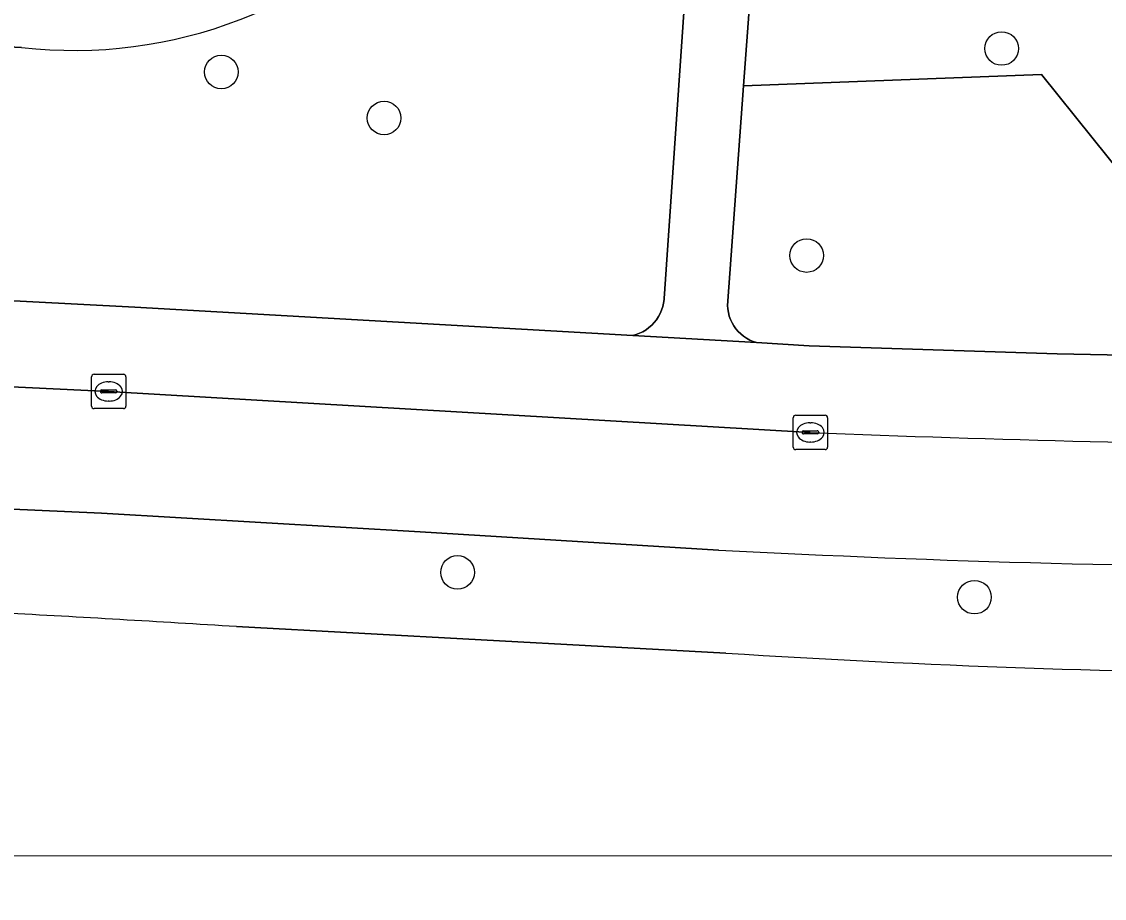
# Model space of a CAD drawing. Extents: x 160455 to 162082, y 388339 to 389736.
# Drawn here: x 161343.04 to 161374.54, y 388341.11 to 388366.61 of the extents above; entities that cross this region are included whole.
import ezdxf

# ---------------------------------------------------------------- set-up
doc = ezdxf.new("R2010")
doc.units = 0
for name, color, linetype in [('IMGEO_Berm_groen', 7, 'Continuous'), ('IMGEO_Boom', 7, 'Continuous'), ('IMGEO_Fietspad_gesloten', 7, 'Continuous'), ('IMGEO_Groenvoorziening', 7, 'Continuous'), ('IMGEO_Kolk', 7, 'Continuous'), ('IMGEO_Rijbaan_regionaal_gesloten', 7, 'Continuous'), ('IMGEO_Voetpad_halfverhard', 7, 'Continuous'), ('IMGEO_Voetpad_open', 7, 'Continuous')]:
    doc.layers.add(name, color=color, linetype=linetype)

msp = doc.modelspace()

# ---------------------------------------------------------------- linework, layer by layer
at = {"layer": 'IMGEO_Berm_groen'}
for points in [[(161322.212, 388393.79), (161318.02, 388361.496), (161318.425, 388360.053), (161319.786, 388359.333), (161333.071, 388358.95), (161340.022, 388358.636), (161346.333, 388358.306), (161360.819, 388357.477), (161360.921, 388357.506), (161361.02, 388357.544), (161361.116, 388357.59), (161361.207, 388357.645), (161361.292, 388357.708), (161361.372, 388357.778), (161361.445, 388357.855), (161361.511, 388357.939), (161361.569, 388358.027), (161361.619, 388358.121), (161361.66, 388358.219), (161361.693, 388358.32), (161361.716, 388358.423), (161361.73, 388358.529), (161361.732, 388358.554), (161362.581, 388370.831)], [(161364.494, 388370.867), (161364.044, 388364.744), (161372.714, 388365.065), (161375.643, 388361.425), (161375.109, 388356.904), (161379.648, 388356.81), (161379.949, 388356.809), (161385.142, 388356.797), (161469.759, 388356.983)], [(161343.043, 388365.857), (161328.198, 388366.606)], [(161363.319, 388351.241), (161354.64, 388351.768), (161345.362, 388352.317), (161342.565, 388352.437), (161342.502, 388349.407)], [(161349.296, 388349.012), (161363.532, 388348.243)]]:
    msp.add_lwpolyline(points, dxfattribs=at)
msp.add_lwpolyline([(161375.643, 388361.425), (161372.714, 388365.065), (161364.044, 388364.744), (161363.575, 388358.354), (161363.583, 388358.25), (161363.601, 388358.147), (161363.628, 388358.045), (161363.664, 388357.947), (161363.708, 388357.852), (161363.761, 388357.762), (161363.822, 388357.677), (161363.89, 388357.597), (161363.965, 388357.524), (161364.046, 388357.458), (161364.132, 388357.399), (161364.224, 388357.348), (161364.32, 388357.306), (161364.423, 388357.271), (161365.953, 388357.183), (161373.168, 388356.944), (161375.109, 388356.904)], close=True, dxfattribs=at)
for centre, radius, start, end in [((161344.573, 388379.18), 13.411, 263.4502, 318.7332), ((161382.467, 388712.513), 361.779, 266.96614, 270.03285), ((161306.301, 387668.119), 682.249, 86.38683, 86.958361), ((161382.97, 388655.225), 307.597, 266.37681, 269.61863)]:
    msp.add_arc(centre, radius, start, end, dxfattribs=at)
at = {"layer": 'IMGEO_Boom'}
for centre in [(161371.55, 388365.825), (161348.853, 388365.143), (161353.586, 388363.803), (161365.879, 388359.805), (161355.723, 388350.589), (161370.76, 388349.869)]:
    msp.add_circle(centre, 0.489, dxfattribs=at)
at = {"layer": 'IMGEO_Fietspad_gesloten'}
msp.add_lwpolyline([(161365.983, 388354.66), (161345.571, 388355.851), (161337.713, 388356.227), (161329.965, 388356.526), (161327.11, 388356.638), (161320.903, 388356.818), (161320.806, 388353.369), (161342.565, 388352.437), (161345.362, 388352.317), (161354.64, 388351.768), (161363.319, 388351.241)], dxfattribs=at)
for centre, radius, start, end in [((161386.042, 388849.594), 495.34, 267.67909, 269.5641), ((161382.467, 388712.513), 361.779, 266.96614, 270.03285)]:
    msp.add_arc(centre, radius, start, end, dxfattribs=at)
at = {"layer": 'IMGEO_Groenvoorziening'}
msp.add_lwpolyline([(161328.198, 388366.606), (161343.043, 388365.857)], dxfattribs=at)
msp.add_arc((161344.573, 388379.18), 13.411, 263.4502, 318.7332, dxfattribs=at)
at = {"layer": 'IMGEO_Kolk'}
for p, q in [((161345.074, 388355.426), (161345.074, 388356.278)), ((161345.149, 388356.352), (161346.001, 388356.352)), ((161345.562, 388356.132), (161345.587, 388356.132)), ((161346.075, 388356.278), (161346.075, 388355.426)), ((161345.333, 388355.846), (161345.333, 388355.858)), ((161345.771, 388355.809), (161345.373, 388355.809)), ((161345.376, 388355.895), (161345.774, 388355.895)), ((161345.817, 388355.858), (161345.817, 388355.846)), ((161345.585, 388355.572), (161345.56, 388355.572)), ((161346.001, 388355.352), (161345.149, 388355.352)), ((161365.561, 388355.161), (161366.413, 388355.161)), ((161365.486, 388354.235), (161365.486, 388355.087)), ((161365.974, 388354.941), (161365.999, 388354.941)), ((161366.487, 388355.087), (161366.487, 388354.235)), ((161365.745, 388354.655), (161365.745, 388354.667)), ((161366.183, 388354.618), (161365.785, 388354.618)), ((161365.788, 388354.704), (161366.186, 388354.704)), ((161366.229, 388354.667), (161366.229, 388354.655)), ((161365.997, 388354.381), (161365.972, 388354.381)), ((161366.413, 388354.161), (161365.561, 388354.161))]:
    msp.add_line(p, q, dxfattribs=at)
for points in [[(161345.074, 388355.426), (161345.074, 388356.278)], [(161345.149, 388356.352), (161346.001, 388356.352)], [(161346.075, 388356.278), (161346.075, 388355.426)], [(161346.001, 388355.352), (161345.149, 388355.352)], [(161365.561, 388355.161), (161366.413, 388355.161)], [(161365.486, 388354.235), (161365.486, 388355.087)], [(161366.487, 388355.087), (161366.487, 388354.235)], [(161366.413, 388354.161), (161365.561, 388354.161)]]:
    msp.add_lwpolyline(points, dxfattribs=at)
for centre, radius, start, end in [((161345.151, 388356.276), 0.0765, 91.552, 178.448), ((161345.151, 388356.276), 0.0765, 91.552, 178.448), ((161345.999, 388356.276), 0.0765, 1.552, 88.448), ((161345.999, 388356.276), 0.0765, 1.552, 88.448), ((161345.373, 388355.855), 0.0403, 85.8775, 175.7526), ((161345.37, 388355.845), 0.0366, 178.938, 274.7102), ((161345.774, 388355.852), 0.043, 264.8664, 352.4533), ((161345.778, 388355.857), 0.0386, 1.7309, 96.639), ((161345.151, 388355.428), 0.0765, 181.552, 268.448), ((161345.151, 388355.428), 0.0765, 181.552, 268.448), ((161345.999, 388355.428), 0.0765, 271.552, 358.448), ((161345.999, 388355.428), 0.0765, 271.552, 358.448), ((161365.563, 388355.085), 0.0765, 91.552, 178.448), ((161365.563, 388355.085), 0.0765, 91.552, 178.448), ((161366.411, 388355.085), 0.0765, 1.552, 88.448), ((161366.411, 388355.085), 0.0765, 1.552, 88.448), ((161365.785, 388354.664), 0.0403, 85.8775, 175.7526), ((161365.782, 388354.654), 0.0366, 178.938, 274.7102), ((161366.186, 388354.661), 0.043, 264.8664, 352.4533), ((161366.19, 388354.666), 0.0386, 1.7309, 96.639), ((161365.563, 388354.237), 0.0765, 181.552, 268.448), ((161365.563, 388354.237), 0.0765, 181.552, 268.448), ((161366.411, 388354.237), 0.0765, 271.552, 358.448), ((161366.411, 388354.237), 0.0765, 271.552, 358.448)]:
    msp.add_arc(centre, radius, start, end, dxfattribs=at)
for centre, major_axis, ratio, start_param, end_param in [((161345.561, 388355.852), (-0.387, 0.002), 0.722429, 4.712389, 7.853982), ((161345.586, 388355.852), (-0.39, 0.002), 0.717154, 1.570796, 4.712389), ((161365.973, 388354.661), (-0.387, 0.002), 0.722429, 4.712389, 7.853982), ((161365.998, 388354.661), (-0.39, 0.002), 0.717154, 1.570796, 4.712389)]:
    msp.add_ellipse(centre, major_axis=major_axis, ratio=ratio, start_param=start_param, end_param=end_param, dxfattribs=at)
at = {"layer": 'IMGEO_Rijbaan_regionaal_gesloten'}
for points in [[(161341.848, 388343.942), (161320.186, 388343.251), (161320.066, 388343.246), (161319.969, 388341.111), (161340.963, 388342.346), (161621.218, 388342.469), (161666.576, 388349.892)], [(161363.532, 388348.243), (161349.296, 388349.012)]]:
    msp.add_lwpolyline(points, dxfattribs=at)
for centre, radius, start, end in [((161306.301, 387668.119), 682.249, 86.38683, 86.958361), ((161382.97, 388655.225), 307.597, 266.37681, 269.61863)]:
    msp.add_arc(centre, radius, start, end, dxfattribs=at)
at = {"layer": 'IMGEO_Voetpad_halfverhard'}
for points in [[(161364.044, 388364.744), (161364.494, 388370.867)], [(161362.581, 388370.831), (161361.732, 388358.554), (161361.73, 388358.529), (161361.716, 388358.423), (161361.693, 388358.32), (161361.66, 388358.219), (161361.619, 388358.121), (161361.569, 388358.027), (161361.511, 388357.939), (161361.445, 388357.855), (161361.372, 388357.778), (161361.292, 388357.708), (161361.207, 388357.645), (161361.116, 388357.59), (161361.02, 388357.544), (161360.921, 388357.506), (161360.819, 388357.477), (161364.423, 388357.271), (161364.32, 388357.306), (161364.224, 388357.348), (161364.132, 388357.399), (161364.046, 388357.458), (161363.965, 388357.524), (161363.89, 388357.597), (161363.822, 388357.677), (161363.761, 388357.762), (161363.708, 388357.852), (161363.664, 388357.947), (161363.628, 388358.045), (161363.601, 388358.147), (161363.583, 388358.25), (161363.575, 388358.354), (161364.044, 388364.744)]]:
    msp.add_lwpolyline(points, dxfattribs=at)
at = {"layer": 'IMGEO_Voetpad_open'}
for points in [[(161360.819, 388357.477), (161346.333, 388358.306), (161340.022, 388358.636), (161333.071, 388358.95), (161319.786, 388359.333), (161316.303, 388359.726), (161316.413, 388359.43)], [(161622.862, 388357.356), (161605.314, 388357.297), (161584.92, 388357.228), (161583.091, 388357.232), (161575.041, 388357.25), (161563.595, 388357.275), (161500, 388357.068), (161497.334, 388357.059), (161482.211, 388357.01), (161469.759, 388356.983), (161385.142, 388356.797), (161379.949, 388356.809), (161379.648, 388356.81), (161375.109, 388356.904), (161373.168, 388356.944), (161365.953, 388357.183), (161364.423, 388357.271), (161360.819, 388357.477)], [(161320.903, 388356.818), (161327.11, 388356.638), (161329.965, 388356.526), (161337.713, 388356.227), (161345.571, 388355.851), (161365.983, 388354.66)]]:
    msp.add_lwpolyline(points, dxfattribs=at)
msp.add_arc((161386.042, 388849.594), 495.34, 267.67909, 269.5641, dxfattribs=at)

doc.saveas('drawing.dxf')
